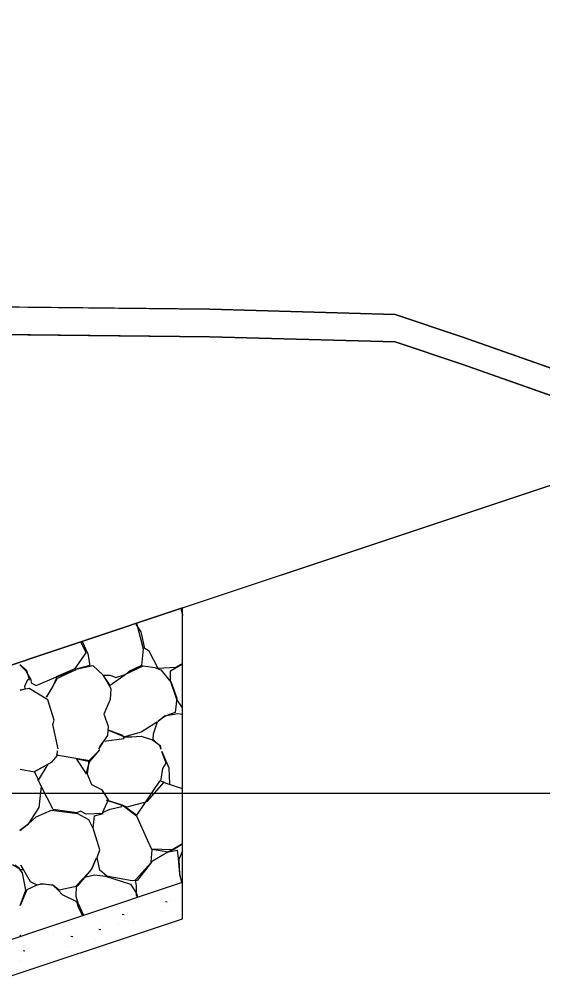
# Model space of a CAD drawing. Extents: x -192 to 2669, y -25 to 8040.
# Drawn here: x 114.51 to 119.27, y 5498.23 to 5507.05 of the extents above; entities that cross this region are included whole.
import ezdxf

# ---------------------------------------------------------------- set-up
doc = ezdxf.new("R2010")
doc.units = 0
for name, color, linetype in [('DESIGN - CENTERLINE - Proposed', 7, 'Continuous'), ('DESIGN - EARTHWORK - Shapes', 7, 'Continuous'), ('DESIGN - SHEET - Light Grid', 7, 'Continuous'), ('DESIGN - TRANSPORTATION - Proposed Layout Patterning', 7, 'Continuous'), ('DESIGN - TYPICAL - Finished Grade and Subgrade', 7, 'Continuous'), ('SURVEY - GROUND - Bottom of Topsoil Layer', 7, 'Continuous'), ('SURVEY - GROUND - Top of Ground', 7, 'Continuous')]:
    doc.layers.add(name, color=color, linetype=linetype)

msp = doc.modelspace()

# ---------------------------------------------------------------- linework, layer by layer
for p, q in [((115.8357, 5499.0115), (115.8537, 5499.0086)), ((115.882, 5499.0308), (115.882, 5499.0308)), ((115.4413, 5498.8963), (115.4593, 5498.8935)), ((115.4875, 5498.9156), (115.4875, 5498.9156)), ((115.8039, 5498.918), (115.8039, 5498.918)), ((115.4095, 5498.8029), (115.4095, 5498.8029)), ((115.5421, 5498.8261), (115.5421, 5498.8261)), ((114.8167, 5498.7099), (114.8167, 5498.7099)), ((115.0215, 5498.714), (115.0215, 5498.714)), ((115.2299, 5498.7607), (115.2479, 5498.7579)), ((115.2761, 5498.78), (115.2761, 5498.78)), ((114.9753, 5498.6947), (114.9933, 5498.6919)), ((115.1981, 5498.6673), (115.1981, 5498.6673)), ((114.5386, 5498.5645), (114.5566, 5498.5617)), ((114.5848, 5498.5838), (114.5848, 5498.5838)), ((114.9435, 5498.6013), (114.9435, 5498.6013)), ((114.5068, 5498.4711), (114.5068, 5498.4711))]:
    msp.add_line(p, q)
at = {"layer": 'DESIGN - CENTERLINE - Proposed'}
for points in [[(107.3276, 5500.5792), (107.3276, 5499.4511), (109.1099, 5498.56), (114.1099, 5498.56), (115.9926, 5499.1876), (115.9926, 5500.6294)], [(107.3276, 5500.2378), (107.3276, 5499.1178), (109.1099, 5498.2267), (114.1099, 5498.2267), (115.9926, 5498.8542), (115.9926, 5500.288)]]:
    msp.add_lwpolyline(points, dxfattribs=at)
at = {"layer": 'DESIGN - EARTHWORK - Shapes'}
for points in [[(118.5391, 5503.9078), (120.5411, 5503.2037), (120.9061, 5503.3254), (118.5391, 5504.1578), (117.9304, 5504.3622), (116.2423, 5504.4089), (111.6099, 5504.4599), (111.6099, 5504.2099), (116.2423, 5504.1589), (117.9304, 5504.1122)], [(111.6099, 5504.2099), (111.6099, 5501.06), (114.1099, 5501.06), (115.9926, 5501.6876), (120.5411, 5503.2037), (118.5391, 5503.9078), (117.9304, 5504.1122), (116.2423, 5504.1589)], [(114.1099, 5498.2267), (115.9926, 5498.8542), (115.9926, 5501.6876), (114.1099, 5501.06), (111.6099, 5501.06), (111.6099, 5498.2267)]]:
    msp.add_lwpolyline(points, close=True, dxfattribs=at)
at = {"layer": 'DESIGN - SHEET - Light Grid'}
msp.add_line((0, 5500), (150, 5500), dxfattribs=at)
at = {"layer": 'DESIGN - TRANSPORTATION - Proposed Layout Patterning'}
for p, q in [((115.976, 5501.682), (115.9926, 5501.6171)), ((115.9763, 5501.6821), (115.9926, 5501.6274))]:
    msp.add_line(p, q, dxfattribs=at)
for points in [[(115.5741, 5501.5481), (115.634, 5501.3137), (115.619, 5501.1637), (115.504, 5501.1087), (115.469, 5501.0787), (115.334, 5500.9787), (115.269, 5501.0737), (115.334, 5501.0737), (115.384, 5501.0537), (115.459, 5501.0787), (115.634, 5501.1587), (115.739, 5501.1437), (115.794, 5501.1237), (115.889, 5501.0087), (115.939, 5500.8637), (115.924, 5500.7337), (115.839, 5500.7037), (115.769, 5500.6537), (115.829, 5500.7037), (115.949, 5500.7237), (115.9926, 5500.7177)], [(115.9926, 5501.18), (115.929, 5501.1437), (115.769, 5501.1337), (115.689, 5501.2937), (115.649, 5501.3187), (115.614, 5501.4687), (115.574, 5501.5337), (115.574, 5501.548)], [(114.859, 5500.4037), (114.809, 5500.6237), (114.824, 5500.6637), (114.764, 5500.8487), (114.594, 5500.9537), (114.514, 5500.9387), (114.559, 5500.9487), (114.554, 5500.9737), (114.584, 5501.0337), (114.599, 5501.0337), (114.574, 5501.1137), (114.509, 5501.1687), (114.564, 5501.1137), (114.609, 5501.0337), (114.614, 5501.0037), (114.659, 5500.9787), (114.844, 5501.0587), (115.019, 5501.1237), (114.849, 5501.0437), (114.809, 5500.9737), (114.754, 5500.8737), (114.809, 5500.9687), (114.844, 5501.0437), (114.844, 5501.0637), (115.014, 5501.1337), (115.114, 5501.2787), (115.0657, 5501.3786)], [(115.0766, 5501.3822), (115.129, 5501.2687), (115.149, 5501.1637), (115.019, 5501.1287), (115.174, 5501.1637), (115.269, 5501.0737), (115.339, 5500.9537), (115.334, 5500.8537), (115.274, 5500.7187), (115.314, 5500.6087), (115.309, 5500.5237), (115.239, 5500.4287), (115.229, 5500.3987), (115.274, 5500.4737), (115.459, 5500.4987), (115.449, 5500.5237), (115.319, 5500.5737), (115.464, 5500.5137), (115.529, 5500.5137), (115.614, 5500.5187), (115.719, 5500.4837), (115.789, 5500.4337), (115.794, 5500.3987), (115.789, 5500.4287), (115.724, 5500.4887), (115.729, 5500.5387), (115.764, 5500.6487), (115.614, 5500.5537), (115.464, 5500.5137)], [(115.9926, 5500.7775), (115.939, 5500.8537), (115.884, 5501.0237), (115.884, 5501.1137), (115.9926, 5501.177)], [(114.514, 5500.2187), (114.644, 5500.1937), (114.679, 5500.1187), (114.769, 5500.2637), (114.639, 5500.1937), (114.804, 5500.2837), (114.849, 5500.3387), (114.854, 5500.3837), (114.844, 5500.3487), (115.019, 5500.3187), (115.114, 5500.1737), (115.149, 5500.2937), (115.019, 5500.3137), (115.149, 5500.2887), (115.239, 5500.3937), (115.139, 5500.2937), (115.124, 5500.1737), (115.164, 5500.0787), (115.254, 5500.0337), (115.314, 5499.9387), (115.264, 5499.8237), (115.334, 5499.8537), (115.439, 5499.8787), (115.444, 5499.8887), (115.299, 5499.9337), (115.489, 5499.8737), (115.669, 5499.9237), (115.824, 5500.0987), (115.784, 5500.1087), (115.574, 5499.7987), (115.454, 5499.8837), (115.574, 5499.7937), (115.674, 5499.5687), (115.714, 5499.4837), (115.704, 5499.3737), (115.859, 5499.4637), (115.914, 5499.4887), (115.9926, 5499.5365)], [(115.9926, 5500.0378), (115.829, 5500.0937), (115.794, 5500.1087), (115.814, 5500.2237), (115.844, 5500.2737), (115.804, 5500.3787), (115.869, 5500.2287), (115.874, 5500.0837)], [(115.5845, 5499.0515), (115.574, 5499.0687), (115.574, 5499.1537), (115.564, 5499.2087), (115.709, 5499.3687), (115.579, 5499.2037), (115.534, 5499.1987), (115.349, 5499.2337), (115.304, 5499.2437), (115.239, 5499.2987), (115.214, 5499.4137), (115.239, 5499.4837), (115.179, 5499.6787), (115.189, 5499.7937), (115.269, 5499.8137), (115.114, 5499.8087), (115.064, 5499.8337), (115.029, 5499.8187), (114.814, 5499.8487), (114.704, 5500.0637), (114.674, 5500.1237), (114.704, 5500.0587), (114.684, 5499.8687), (114.584, 5499.7137), (114.509, 5499.6587), (114.589, 5499.7187), (114.659, 5499.7837), (114.799, 5499.8437), (115.034, 5499.8137), (115.134, 5499.7587), (115.174, 5499.6787)], [(115.9926, 5499.5377), (115.899, 5499.4837), (115.714, 5499.4887), (115.864, 5499.4637), (115.944, 5499.4787), (115.954, 5499.4037), (115.964, 5499.2637), (115.9842, 5499.1848)], [(115.9926, 5499.4743), (115.959, 5499.3937), (115.964, 5499.2587), (115.9858, 5499.1853)], [(114.444, 5499.3487), (114.509, 5499.3087), (114.464, 5499.3437)], [(115.0803, 5498.8835), (115.044, 5498.9587), (115.029, 5499.0087), (114.899, 5499.0737), (114.859, 5499.1137), (114.814, 5499.1587), (114.709, 5499.1737), (114.659, 5499.1587), (114.574, 5499.1187), (114.514, 5498.9737), (114.564, 5499.1137), (114.534, 5499.2737), (114.509, 5499.3037), (114.539, 5499.3037), (114.519, 5499.3437), (114.604, 5499.1937), (114.664, 5499.1637), (114.714, 5499.1737), (114.809, 5499.1637), (114.869, 5499.1187), (115.039, 5499.1537), (115.164, 5499.3037), (115.204, 5499.4037), (115.164, 5499.3037), (115.084, 5499.2187), (115.024, 5499.1537), (115.019, 5499.0587), (115.039, 5498.9987), (115.0906, 5498.8869)], [(115.099, 5499.2337), (115.189, 5499.2537), (115.289, 5499.2437), (115.519, 5499.1687), (115.574, 5499.0837), (115.5824, 5499.0508)], [(114.518, 5498.696), (114.509, 5498.7037), (114.517, 5498.6957)]]:
    msp.add_lwpolyline(points, dxfattribs=at)
at = {"layer": 'DESIGN - TYPICAL - Finished Grade and Subgrade'}
msp.add_line((114.1099, 5501.06), (132.0833, 5507.0511), dxfattribs=at)
msp.add_lwpolyline([(107.3276, 5501.9511), (107.3276, 5499.1178), (109.1099, 5498.2267), (114.1099, 5498.2267), (115.9926, 5498.8542), (115.9926, 5501.6876)], dxfattribs=at)
at = {"layer": 'SURVEY - GROUND - Bottom of Topsoil Layer'}
for p, q in [((96.0656, 5504.381), (116.2423, 5504.1589)), ((116.2423, 5504.1589), (117.9304, 5504.1122)), ((117.9304, 5504.1122), (118.5391, 5503.9078)), ((118.5391, 5503.9078), (124.3588, 5501.8612))]:
    msp.add_line(p, q, dxfattribs=at)
at = {"layer": 'SURVEY - GROUND - Top of Ground'}
msp.add_lwpolyline([(96.0656, 5504.631), (116.2423, 5504.4089), (117.9304, 5504.3622), (118.5391, 5504.1578), (124.3588, 5502.1112), (125.9798, 5502.9723), (133.6929, 5506.4354), (139.4673, 5506.1385), (143.9764, 5506.0365), (150, 5505.5707), (153.7946, 5505.2756), (154.3809, 5505.1996), (160.2711, 5504.4767), (162.8603, 5503.0731), (166.6842, 5501.1114), (167.4058, 5501.0494), (169.0936, 5500.9235), (170.8417, 5500.8618), (177.2508, 5504.0921), (179.74, 5505.3829), (187.6616, 5505.5076)], dxfattribs=at)

doc.saveas('drawing.dxf')
